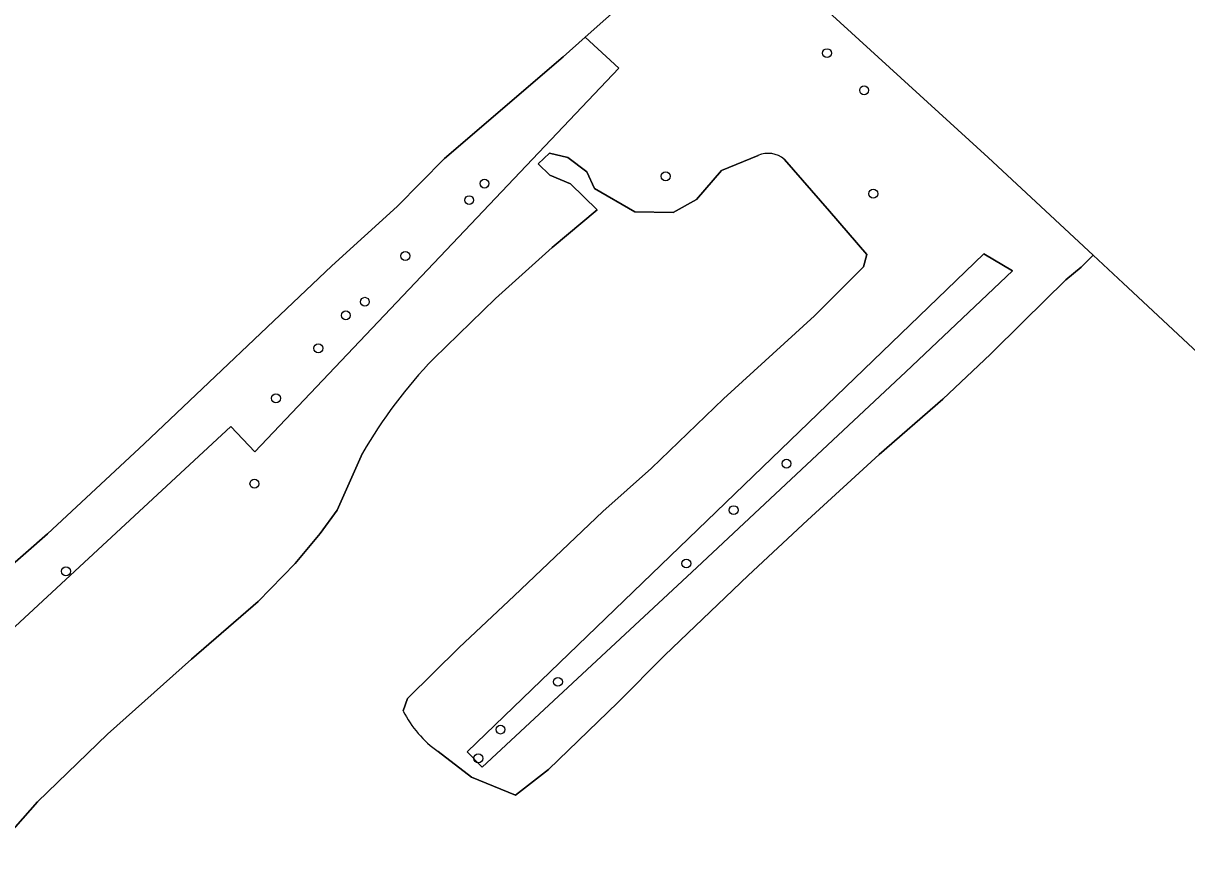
# Model space of a CAD drawing. Extents: x 156141 to 158132, y 385651 to 388333.
# Drawn here: x 156340.7 to 156469.7, y 387028.8 to 387122.4 of the extents above; entities that cross this region are included whole.
import ezdxf

# ---------------------------------------------------------------- set-up
doc = ezdxf.new("R2010")
doc.units = 0
for name, color, linetype in [('IMGEO_Boom', 7, 'Continuous'), ('IMGEO_Bouwland', 7, 'Continuous'), ('IMGEO_Grasland_overig', 7, 'Continuous'), ('IMGEO_Groenvoorziening', 7, 'Continuous'), ('IMGEO_Houtwal', 7, 'Continuous')]:
    doc.layers.add(name, color=color, linetype=linetype)

msp = doc.modelspace()

# ---------------------------------------------------------------- linework, layer by layer
at = {"layer": 'IMGEO_Boom'}
for centre in [(156429.82, 387119.1), (156433.93, 387114.98), (156411.93, 387105.45), (156391.85, 387104.64), (156434.95, 387103.52), (156390.15, 387102.81), (156383.07, 387096.62), (156378.59, 387091.55), (156376.48, 387090.04), (156373.43, 387086.39), (156368.73, 387080.85), (156425.33, 387073.61), (156366.34, 387071.39), (156419.47, 387068.46), (156345.45, 387061.68), (156414.22, 387062.54), (156399.99, 387049.43), (156393.62, 387044.14), (156391.16, 387040.95)]:
    msp.add_circle(centre, 0.489, dxfattribs=at)
at = {"layer": 'IMGEO_Bouwland'}
msp.add_lwpolyline([(156328.06, 387052.44), (156343.41, 387065.84), (156354.1, 387075.81), (156374.91, 387095.52), (156382.15, 387102.12), (156387.43, 387107.44), (156400.58, 387118.69), (156403.01, 387120.86), (156417.41, 387133.7), (156416.53, 387134.47), (156344.27, 387197.38), (156343.21, 387198.29), (156418, 387268.66), (156419.23, 387269.9), (156420.04, 387270.72), (156346.77, 387334.07)], dxfattribs=at)
msp.add_lwpolyline([(156459.33, 387096.7), (156462.65, 387093.62), (156478.1, 387079.21), (156489.15, 387069.16), (156495.9, 387076.24), (156539.11, 387121.1), (156561.95, 387145.57), (156561.38, 387146.12), (156509.14, 387191.33), (156500, 387199.25), (156497.9, 387201.06), (156496.84, 387201.97), (156494.35, 387204.13), (156418.22, 387134.43), (156447.67, 387107.52)], close=True, dxfattribs=at)
at = {"layer": 'IMGEO_Grasland_overig'}
for points in [[(156386.72, 387041.71), (156390.4, 387038.85), (156395.28, 387036.86), (156398.93, 387039.73), (156406.62, 387047.14), (156411.85, 387052.39), (156421.09, 387061.2), (156427.65, 387067.33), (156435.61, 387074.63), (156442.65, 387080.75), (156447.96, 387085.73), (156451.57, 387089.34), (156456.29, 387093.99), (156458.01, 387095.39), (156459.33, 387096.7), (156447.67, 387107.52), (156418.22, 387134.43), (156417.41, 387133.7), (156403.01, 387120.86), (156406.75, 387117.43), (156366.38, 387074.9), (156363.73, 387077.73), (156318.92, 387036.26)], [(156425.11, 387107.32), (156430.09, 387101.6), (156434.24, 387096.79), (156433.86, 387095.43), (156428.44, 387089.97), (156418.35, 387080.79), (156410.35, 387073.1), (156404.96, 387068.3), (156395.15, 387058.95), (156389.04, 387053.24), (156383.33, 387047.59), (156382.84, 387046.2)], [(156386.22, 387085.26), (156393.05, 387091.89), (156399.35, 387097.56), (156404.33, 387101.75), (156401.38, 387104.6), (156399.1, 387105.58), (156397.78, 387106.83), (156399.04, 387108.02), (156401.1, 387107.54), (156403.21, 387105.96), (156404.04, 387104.09), (156408.51, 387101.51), (156412.77, 387101.44), (156415.36, 387102.89), (156418.13, 387106.09), (156422.17, 387107.75)], [(156312.12, 387036.71), (156313.26, 387035.6), (156317.41, 387032.66), (156326.68, 387025.86), (156330.54, 387022.39), (156334.8, 387019.08), (156337.73, 387020.91), (156340.73, 387024.68), (156337.42, 387027.7), (156336.83, 387029.97), (156342.31, 387036.13), (156350.06, 387043.62), (156359.37, 387051.93), (156366.76, 387058.35), (156370.86, 387062.54), (156373.64, 387065.87), (156375.51, 387068.46), (156378.33, 387074.77)]]:
    msp.add_lwpolyline(points, dxfattribs=at)
msp.add_lwpolyline([(156447.21, 387096.86), (156450.4, 387094.96), (156438.55, 387083.8), (156414.82, 387061.58), (156391.59, 387039.96), (156389.94, 387041.66)], close=True, dxfattribs=at)
for centre, radius, start, end in [((156423.3, 387105.2), 2.79, 49.5746, 113.9416), ((156425.97, 387047.15), 55.07, 136.2078, 149.8988), ((156393.54, 387051.52), 11.95, 206.439, 235.1972)]:
    msp.add_arc(centre, radius, start, end, dxfattribs=at)
at = {"layer": 'IMGEO_Groenvoorziening'}
for points in [[(156382.84, 387046.2), (156383.33, 387047.59), (156389.04, 387053.24), (156395.15, 387058.95), (156404.96, 387068.3), (156410.35, 387073.1), (156418.35, 387080.79), (156428.44, 387089.97), (156433.86, 387095.43), (156434.24, 387096.79), (156430.09, 387101.6), (156425.11, 387107.32)], [(156422.17, 387107.75), (156418.13, 387106.09), (156415.36, 387102.89), (156412.77, 387101.44), (156408.51, 387101.51), (156404.04, 387104.09), (156403.21, 387105.96), (156401.1, 387107.54), (156399.04, 387108.02), (156397.78, 387106.83), (156399.1, 387105.58), (156401.38, 387104.6), (156404.33, 387101.75), (156399.35, 387097.56), (156393.05, 387091.89), (156386.22, 387085.26)], [(156478.1, 387079.21), (156462.65, 387093.62), (156459.33, 387096.7), (156458.01, 387095.39), (156456.29, 387093.99), (156451.57, 387089.34), (156447.96, 387085.73), (156442.65, 387080.75), (156435.61, 387074.63), (156427.65, 387067.33), (156421.09, 387061.2), (156411.85, 387052.39), (156406.62, 387047.14), (156398.93, 387039.73), (156395.28, 387036.86), (156390.4, 387038.85), (156386.72, 387041.71)], [(156378.33, 387074.77), (156375.51, 387068.46), (156373.64, 387065.87), (156370.86, 387062.54), (156366.76, 387058.35), (156359.37, 387051.93), (156350.06, 387043.62), (156342.31, 387036.13), (156336.83, 387029.97)]]:
    msp.add_lwpolyline(points, dxfattribs=at)
msp.add_lwpolyline([(156438.55, 387083.8), (156450.4, 387094.96), (156447.21, 387096.86), (156389.94, 387041.66), (156391.59, 387039.96), (156414.82, 387061.58)], close=True, dxfattribs=at)
for centre, radius, start, end in [((156423.3, 387105.2), 2.79, 49.5746, 113.9416), ((156425.97, 387047.15), 55.07, 136.2078, 149.8988), ((156393.54, 387051.52), 11.95, 206.439, 235.1972)]:
    msp.add_arc(centre, radius, start, end, dxfattribs=at)
at = {"layer": 'IMGEO_Houtwal'}
msp.add_lwpolyline([(156314.65, 387040.95), (156315.3, 387040.17), (156315.89, 387039.45), (156318.92, 387036.26), (156363.73, 387077.73), (156366.38, 387074.9), (156406.75, 387117.43), (156403.01, 387120.86), (156400.58, 387118.69), (156387.43, 387107.44), (156382.15, 387102.12), (156374.91, 387095.52), (156354.1, 387075.81), (156343.41, 387065.84), (156328.06, 387052.44), (156315.67, 387041.78)], close=True, dxfattribs=at)

doc.saveas('drawing.dxf')
